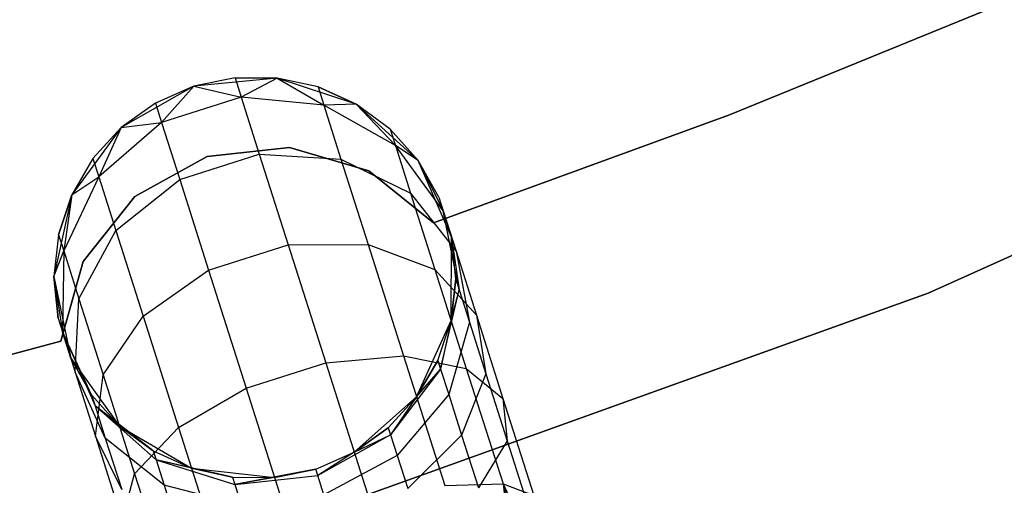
# Model space of a CAD drawing. Extents: x -189 to 189, y -189 to 189.
# Tile 377 of 591: x 11.36 to 16.26, y -40.34 to -38.02. Entities that reach past the tile are written whole.
import ezdxf

# ---------------------------------------------------------------- set-up
doc = ezdxf.new("R2010")
doc.units = 0
doc.header["$LTSCALE"] = 25.4
doc.layers.get('0').update_dxf_attribs({"linetype": 'CONTINUOUS'})

# ---------------------------------------------------------------- blocks, each defined once
blk = doc.blocks.new('CAMELEON-KENAI-C-12244_STL')
at = {"color": 0}
for p, q in [((16.3473, -37.8976, -2), (14.8949, -38.4911, -2)), ((14.8949, -38.4911, -4), (16.3473, -37.8976, -4)), ((14.8949, -38.4911, -4), (16.3473, -37.8976, -4)), ((16.3473, -37.8976, -2), (14.8949, -38.4911, -2)), ((18.8513, -38.0483, -1), (15.884, -39.3786, -1)), ((15.884, -39.3786, -8.5), (18.8513, -38.0483, -8.5)), ((15.884, -39.3786, -8.5), (18.8513, -38.0483, -8.5)), ((18.8513, -38.0483, -1), (15.884, -39.3786, -1)), ((12.434, -38.3064, -7.5), (12.2293, -38.3486, -2)), ((12.434, -38.3064, -7.5), (12.2293, -38.3486, -2)), ((12.434, -38.3064, -7.5), (12.2293, -38.3486, -7.5)), ((12.434, -38.3064, -7.5), (12.2293, -38.3486, -7.5)), ((12.6431, -38.3077, -2), (12.2293, -38.3486, -2)), ((12.6431, -38.3077, -2), (12.2293, -38.3486, -2)), ((12.6431, -38.3077, -7.5), (12.434, -38.3064, -7.5)), ((12.434, -38.3064, -7.5), (12.6431, -38.3077, -2)), ((12.434, -38.3064, -7.5), (12.6431, -38.3077, -2)), ((12.434, -38.3064, -7.5), (12.4648, -38.4031, -8.2708)), ((12.434, -38.3064, -7.5), (12.4648, -38.4031, -8.2708)), ((12.6431, -38.3077, -7.5), (12.434, -38.3064, -7.5)), ((12.6431, -38.3077, -7.5), (12.4648, -38.4031, -8.2708)), ((12.6431, -38.3077, -7.5), (12.4648, -38.4031, -8.2708)), ((13.0377, -38.4386, -2), (12.6431, -38.3077, -2)), ((12.8473, -38.3524, -7.5), (12.6431, -38.3077, -2)), ((13.0377, -38.4386, -2), (12.6431, -38.3077, -2)), ((12.8473, -38.3524, -7.5), (12.6431, -38.3077, -7.5)), ((12.6431, -38.3077, -7.5), (12.6431, -38.3077, -2)), ((12.8473, -38.3524, -7.5), (12.6431, -38.3077, -2)), ((12.6431, -38.3077, -7.5), (12.6431, -38.3077, -2)), ((12.6431, -38.3077, -7.5), (12.8763, -38.4436, -8.227)), ((12.8473, -38.3524, -7.5), (12.6431, -38.3077, -7.5)), ((12.6431, -38.3077, -7.5), (12.8763, -38.4436, -8.227)), ((12.2293, -38.3486, -2), (11.8679, -38.5543, -2)), ((12.2293, -38.3486, -2), (11.8679, -38.5543, -2)), ((12.2293, -38.3486, -2), (12.0378, -38.4324, -7.5)), ((12.2293, -38.3486, -7.5), (12.0378, -38.4324, -7.5)), ((12.2293, -38.3486, -2), (12.0378, -38.4324, -7.5)), ((12.2293, -38.3486, -7.5), (12.0378, -38.4324, -7.5)), ((12.2293, -38.3486, -7.5), (12.0685, -38.5291, -8.2708)), ((12.2293, -38.3486, -7.5), (12.0685, -38.5291, -8.2708)), ((12.2293, -38.3486, -7.5), (12.2293, -38.3486, -2)), ((12.2293, -38.3486, -7.5), (12.2293, -38.3486, -2)), ((12.2293, -38.3486, -7.5), (12.4648, -38.4031, -8.2708)), ((12.2293, -38.3486, -7.5), (12.4648, -38.4031, -8.2708)), ((13.0377, -38.4386, -7.5), (12.8473, -38.3524, -7.5)), ((12.8473, -38.3524, -7.5), (13.0377, -38.4386, -2)), ((12.8473, -38.3524, -7.5), (13.0377, -38.4386, -2)), ((12.8473, -38.3524, -7.5), (12.8763, -38.4436, -8.227)), ((12.8473, -38.3524, -7.5), (12.8763, -38.4436, -8.227)), ((13.0377, -38.4386, -7.5), (12.8473, -38.3524, -7.5)), ((12.4648, -38.4031, -8.2708), (12.0685, -38.5291, -8.2708)), ((12.4648, -38.4031, -8.2708), (12.0685, -38.5291, -8.2708)), ((12.8763, -38.4436, -8.227), (12.4648, -38.4031, -8.2708)), ((12.4648, -38.4031, -8.2708), (12.555, -38.6866, -8.9891)), ((12.4648, -38.4031, -8.2708), (12.555, -38.6866, -8.9891)), ((12.8763, -38.4436, -8.227), (12.4648, -38.4031, -8.2708)), ((12.0378, -38.4324, -7.5), (11.8679, -38.5543, -2)), ((12.0378, -38.4324, -7.5), (11.8679, -38.5543, -7.5)), ((12.0378, -38.4324, -7.5), (11.8679, -38.5543, -2)), ((12.0378, -38.4324, -7.5), (11.8679, -38.5543, -7.5)), ((12.0378, -38.4324, -7.5), (12.0685, -38.5291, -8.2708)), ((12.0378, -38.4324, -7.5), (12.0685, -38.5291, -8.2708)), ((13.0377, -38.4386, -7.5), (12.8763, -38.4436, -8.227)), ((13.0377, -38.4386, -7.5), (12.8763, -38.4436, -8.227)), ((13.2319, -38.6437, -8.147), (12.8763, -38.4436, -8.227)), ((12.8763, -38.4436, -8.227), (12.9614, -38.711, -8.9045)), ((12.8763, -38.4436, -8.227), (12.9614, -38.711, -8.9045)), ((13.2319, -38.6437, -8.147), (12.8763, -38.4436, -8.227)), ((13.345, -38.7187, -2), (13.0377, -38.4386, -2)), ((13.2061, -38.5625, -7.5), (13.0377, -38.4386, -2)), ((13.345, -38.7187, -2), (13.0377, -38.4386, -2)), ((13.2061, -38.5625, -7.5), (13.0377, -38.4386, -7.5)), ((13.0377, -38.4386, -7.5), (13.0377, -38.4386, -2)), ((13.2061, -38.5625, -7.5), (13.0377, -38.4386, -2)), ((13.0377, -38.4386, -7.5), (13.0377, -38.4386, -2)), ((13.0377, -38.4386, -7.5), (13.2319, -38.6437, -8.147)), ((13.2061, -38.5625, -7.5), (13.0377, -38.4386, -7.5)), ((13.0377, -38.4386, -7.5), (13.2319, -38.6437, -8.147)), ((14.8949, -38.4911, -2), (13.4211, -39.0289, -2)), ((13.4211, -39.0289, -4), (14.8949, -38.4911, -4)), ((13.4211, -39.0289, -4), (14.8949, -38.4911, -4)), ((14.8949, -38.4911, -2), (13.4211, -39.0289, -2)), ((14.8949, -38.4911, -2), (14.8949, -38.4911, -4)), ((14.8949, -38.4911, -2), (14.8949, -38.4911, -4)), ((11.8679, -38.5543, -2), (11.6214, -38.8892, -2)), ((11.8679, -38.5543, -2), (11.6214, -38.8892, -2)), ((11.8679, -38.5543, -7.5), (11.727, -38.7088, -7.5)), ((11.727, -38.7088, -7.5), (11.8679, -38.5543, -2)), ((11.727, -38.7088, -7.5), (11.8679, -38.5543, -2)), ((11.8679, -38.5543, -7.5), (11.727, -38.7088, -7.5)), ((12.0685, -38.5291, -8.2708), (11.756, -38.8, -8.227)), ((12.0685, -38.5291, -8.2708), (11.756, -38.8, -8.227)), ((11.8679, -38.5543, -7.5), (11.756, -38.8, -8.227)), ((11.8679, -38.5543, -7.5), (11.756, -38.8, -8.227)), ((11.8679, -38.5543, -7.5), (12.0685, -38.5291, -8.2708)), ((11.8679, -38.5543, -7.5), (12.0685, -38.5291, -8.2708)), ((11.8679, -38.5543, -7.5), (11.8679, -38.5543, -2)), ((11.8679, -38.5543, -7.5), (11.8679, -38.5543, -2)), ((12.0685, -38.5291, -8.2708), (12.1587, -38.8126, -8.9891)), ((12.0685, -38.5291, -8.2708), (12.1587, -38.8126, -8.9891)), ((13.345, -38.7187, -7.5), (13.2061, -38.5625, -7.5)), ((13.2061, -38.5625, -7.5), (13.345, -38.7187, -2)), ((13.2061, -38.5625, -7.5), (13.345, -38.7187, -2)), ((13.2061, -38.5625, -7.5), (13.2319, -38.6437, -8.147)), ((13.2061, -38.5625, -7.5), (13.2319, -38.6437, -8.147)), ((13.345, -38.7187, -7.5), (13.2061, -38.5625, -7.5)), ((12.7052, -38.6537, -2), (12.2955, -38.6988, -2)), ((12.2955, -38.6988, -4), (12.7052, -38.6537, -4)), ((12.2955, -38.6988, -4), (12.7052, -38.6537, -4)), ((12.7052, -38.6537, -2), (12.2955, -38.6988, -2)), ((13.1007, -38.7697, -2), (12.7052, -38.6537, -2)), ((12.7052, -38.6537, -2), (12.7052, -38.6537, -4)), ((12.7052, -38.6537, -4), (13.1007, -38.7697, -4)), ((12.7052, -38.6537, -2), (12.7052, -38.6537, -4)), ((12.7052, -38.6537, -4), (13.1007, -38.7697, -4)), ((13.1007, -38.7697, -2), (12.7052, -38.6537, -2)), ((13.345, -38.7187, -7.5), (13.2319, -38.6437, -8.147)), ((13.345, -38.7187, -7.5), (13.2319, -38.6437, -8.147)), ((13.4702, -38.9687, -8.0447), (13.2319, -38.6437, -8.147)), ((13.2319, -38.6437, -8.147), (13.3076, -38.8817, -8.75)), ((13.2319, -38.6437, -8.147), (13.3076, -38.8817, -8.75)), ((13.4702, -38.9687, -8.0447), (13.2319, -38.6437, -8.147)), ((11.727, -38.7088, -7.5), (11.6214, -38.8892, -2)), ((11.727, -38.7088, -7.5), (11.6214, -38.8892, -7.5)), ((11.727, -38.7088, -7.5), (11.6214, -38.8892, -2)), ((11.727, -38.7088, -7.5), (11.6214, -38.8892, -7.5)), ((11.727, -38.7088, -7.5), (11.756, -38.8, -8.227)), ((11.727, -38.7088, -7.5), (11.756, -38.8, -8.227)), ((12.2955, -38.6988, -2), (11.9348, -38.8982, -2)), ((11.9348, -38.8982, -4), (12.2955, -38.6988, -4)), ((11.9348, -38.8982, -4), (12.2955, -38.6988, -4)), ((12.2955, -38.6988, -2), (11.9348, -38.8982, -2)), ((12.1587, -38.8126, -8.9891), (12.555, -38.6866, -8.9891)), ((12.1587, -38.8126, -8.9891), (12.555, -38.6866, -8.9891)), ((12.2955, -38.6988, -2), (12.2955, -38.6988, -4)), ((12.2955, -38.6988, -2), (12.2955, -38.6988, -4)), ((12.555, -38.6866, -8.9891), (12.6984, -39.1376, -9.6059)), ((12.555, -38.6866, -8.9891), (12.6984, -39.1376, -9.6059)), ((12.555, -38.6866, -8.9891), (12.9614, -38.711, -8.9045)), ((12.555, -38.6866, -8.9891), (12.9614, -38.711, -8.9045)), ((12.9614, -38.711, -8.9045), (13.0967, -39.1364, -9.4863)), ((12.9614, -38.711, -8.9045), (13.0967, -39.1364, -9.4863)), ((12.9614, -38.711, -8.9045), (13.3076, -38.8817, -8.75)), ((12.9614, -38.711, -8.9045), (13.3076, -38.8817, -8.75)), ((13.5118, -39.0996, -2), (13.345, -38.7187, -2)), ((13.4484, -38.9004, -7.5), (13.345, -38.7187, -2)), ((13.5118, -39.0996, -2), (13.345, -38.7187, -2)), ((13.4484, -38.9004, -7.5), (13.345, -38.7187, -7.5)), ((13.345, -38.7187, -7.5), (13.345, -38.7187, -2)), ((13.4484, -38.9004, -7.5), (13.345, -38.7187, -2)), ((13.345, -38.7187, -7.5), (13.345, -38.7187, -2)), ((13.345, -38.7187, -7.5), (13.4702, -38.9687, -8.0447)), ((13.4484, -38.9004, -7.5), (13.345, -38.7187, -7.5)), ((13.345, -38.7187, -7.5), (13.4702, -38.9687, -8.0447)), ((11.756, -38.8, -8.227), (11.5814, -39.1688, -8.147)), ((11.756, -38.8, -8.227), (11.5814, -39.1688, -8.147)), ((11.6214, -38.8892, -7.5), (11.756, -38.8, -8.227)), ((11.6214, -38.8892, -7.5), (11.756, -38.8, -8.227)), ((11.756, -38.8, -8.227), (11.8411, -39.0674, -8.9045)), ((11.756, -38.8, -8.227), (11.8411, -39.0674, -8.9045)), ((13.4211, -39.0289, -2), (13.1007, -38.7697, -2)), ((13.1007, -38.7697, -2), (13.1007, -38.7697, -4)), ((13.1007, -38.7697, -4), (13.4211, -39.0289, -4)), ((13.1007, -38.7697, -2), (13.1007, -38.7697, -4)), ((13.1007, -38.7697, -4), (13.4211, -39.0289, -4)), ((13.4211, -39.0289, -2), (13.1007, -38.7697, -2)), ((11.8411, -39.0674, -8.9045), (12.1587, -38.8126, -8.9891)), ((11.8411, -39.0674, -8.9045), (12.1587, -38.8126, -8.9891)), ((12.1587, -38.8126, -8.9891), (12.3022, -39.2637, -9.6059)), ((12.1587, -38.8126, -8.9891), (12.3022, -39.2637, -9.6059)), ((11.6214, -38.8892, -2), (11.5324, -39.2954, -2)), ((11.6214, -38.8892, -2), (11.5324, -39.2954, -2)), ((11.6214, -38.8892, -7.5), (11.5556, -39.0876, -7.5)), ((11.5556, -39.0876, -7.5), (11.6214, -38.8892, -2)), ((11.5556, -39.0876, -7.5), (11.6214, -38.8892, -2)), ((11.6214, -38.8892, -7.5), (11.5556, -39.0876, -7.5)), ((11.6214, -38.8892, -7.5), (11.5814, -39.1688, -8.147)), ((11.6214, -38.8892, -7.5), (11.5814, -39.1688, -8.147)), ((11.6214, -38.8892, -7.5), (11.6214, -38.8892, -2)), ((11.6214, -38.8892, -7.5), (11.6214, -38.8892, -2)), ((11.9348, -38.8982, -2), (11.6786, -39.221, -2)), ((11.6786, -39.221, -4), (11.9348, -38.8982, -4)), ((11.6786, -39.221, -4), (11.9348, -38.8982, -4)), ((11.9348, -38.8982, -2), (11.6786, -39.221, -2)), ((11.9348, -38.8982, -2), (11.9348, -38.8982, -4)), ((11.9348, -38.8982, -2), (11.9348, -38.8982, -4)), ((13.3076, -38.8817, -8.75), (13.4281, -39.2603, -9.2678)), ((13.3076, -38.8817, -8.75), (13.4281, -39.2603, -9.2678)), ((13.3076, -38.8817, -8.75), (13.5339, -39.1691, -8.5523)), ((13.3076, -38.8817, -8.75), (13.5339, -39.1691, -8.5523)), ((13.4484, -38.9004, -7.5), (13.4702, -38.9687, -8.0447)), ((13.4484, -38.9004, -7.5), (13.5118, -39.0996, -2)), ((13.4484, -38.9004, -7.5), (13.5118, -39.0996, -2)), ((13.4484, -38.9004, -7.5), (13.4702, -38.9687, -8.0447)), ((13.5118, -39.0996, -7.5), (13.4702, -38.9687, -8.0447)), ((13.5118, -39.0996, -7.5), (13.4702, -38.9687, -8.0447)), ((13.5499, -39.3626, -7.9377), (13.4702, -38.9687, -8.0447)), ((13.4702, -38.9687, -8.0447), (13.5339, -39.1691, -8.5523)), ((13.4702, -38.9687, -8.0447), (13.5339, -39.1691, -8.5523)), ((13.5499, -39.3626, -7.9377), (13.4702, -38.9687, -8.0447)), ((13.4211, -39.0289, -2), (13.4211, -39.0289, -4)), ((13.4211, -39.0289, -2), (13.4211, -39.0289, -4)), ((11.5556, -39.0876, -7.5), (11.5324, -39.2954, -2)), ((11.5556, -39.0876, -7.5), (11.5324, -39.2954, -7.5)), ((11.5556, -39.0876, -7.5), (11.5324, -39.2954, -2)), ((11.5556, -39.0876, -7.5), (11.5324, -39.2954, -7.5)), ((11.5556, -39.0876, -7.5), (11.5814, -39.1688, -8.147)), ((11.5556, -39.0876, -7.5), (11.5814, -39.1688, -8.147)), ((11.6571, -39.4068, -8.75), (11.8411, -39.0674, -8.9045)), ((11.6571, -39.4068, -8.75), (11.8411, -39.0674, -8.9045)), ((11.8411, -39.0674, -8.9045), (11.9764, -39.4928, -9.4863)), ((11.8411, -39.0674, -8.9045), (11.9764, -39.4928, -9.4863)), ((13.5093, -39.5154, -2), (13.5118, -39.0996, -2)), ((13.5093, -39.5154, -2), (13.5118, -39.0996, -2)), ((13.5324, -39.3077, -7.5), (13.5118, -39.0996, -2)), ((13.5324, -39.3077, -7.5), (13.5118, -39.0996, -7.5)), ((13.5118, -39.0996, -7.5), (13.5118, -39.0996, -2)), ((13.5324, -39.3077, -7.5), (13.5118, -39.0996, -2)), ((13.5118, -39.0996, -7.5), (13.5118, -39.0996, -2)), ((13.5118, -39.0996, -7.5), (13.5499, -39.3626, -7.9377)), ((13.5324, -39.3077, -7.5), (13.5118, -39.0996, -7.5)), ((13.5118, -39.0996, -7.5), (13.5499, -39.3626, -7.9377)), ((12.3022, -39.2637, -9.6059), (12.6984, -39.1376, -9.6059)), ((12.3022, -39.2637, -9.6059), (12.6984, -39.1376, -9.6059)), ((12.6984, -39.1376, -9.6059), (13.0967, -39.1364, -9.4863)), ((12.6984, -39.1376, -9.6059), (13.0967, -39.1364, -9.4863)), ((12.6984, -39.1376, -9.6059), (12.8854, -39.7254, -10.0792)), ((12.6984, -39.1376, -9.6059), (12.8854, -39.7254, -10.0792)), ((13.0967, -39.1364, -9.4863), (13.2731, -39.6908, -9.9327)), ((13.0967, -39.1364, -9.4863), (13.2731, -39.6908, -9.9327)), ((13.0967, -39.1364, -9.4863), (13.4281, -39.2603, -9.2678)), ((13.0967, -39.1364, -9.4863), (13.4281, -39.2603, -9.2678)), ((11.5324, -39.2954, -7.5), (11.5814, -39.1688, -8.147)), ((11.5324, -39.2954, -7.5), (11.5814, -39.1688, -8.147)), ((11.5814, -39.1688, -8.147), (11.5747, -39.5717, -8.0447)), ((11.5814, -39.1688, -8.147), (11.5747, -39.5717, -8.0447)), ((11.5814, -39.1688, -8.147), (11.6571, -39.4068, -8.75)), ((11.5814, -39.1688, -8.147), (11.6571, -39.4068, -8.75)), ((13.5339, -39.1691, -8.5523), (13.6353, -39.4878, -8.9881)), ((13.5339, -39.1691, -8.5523), (13.6353, -39.4878, -8.9881)), ((13.5339, -39.1691, -8.5523), (13.6011, -39.5236, -8.3455)), ((13.5339, -39.1691, -8.5523), (13.6011, -39.5236, -8.3455)), ((11.6786, -39.221, -2), (11.5664, -39.6176, -2)), ((11.5664, -39.6176, -4), (11.6786, -39.221, -4)), ((11.5664, -39.6176, -4), (11.6786, -39.221, -4)), ((11.6786, -39.221, -2), (11.5664, -39.6176, -2)), ((11.6786, -39.221, -2), (11.6786, -39.221, -4)), ((11.6786, -39.221, -2), (11.6786, -39.221, -4)), ((11.5324, -39.2954, -2), (11.6164, -39.7026, -2)), ((11.5324, -39.2954, -7.5), (11.5324, -39.2954, -2)), ((11.5324, -39.2954, -7.5), (11.5324, -39.2954, -2)), ((11.5324, -39.2954, -7.5), (11.553, -39.5034, -7.5)), ((11.553, -39.5034, -7.5), (11.5324, -39.2954, -2)), ((11.553, -39.5034, -7.5), (11.5324, -39.2954, -2)), ((11.5324, -39.2954, -2), (11.6164, -39.7026, -2)), ((11.5324, -39.2954, -7.5), (11.553, -39.5034, -7.5)), ((11.5324, -39.2954, -7.5), (11.5747, -39.5717, -8.0447)), ((11.5324, -39.2954, -7.5), (11.5747, -39.5717, -8.0447)), ((11.9764, -39.4928, -9.4863), (12.3022, -39.2637, -9.6059)), ((11.9764, -39.4928, -9.4863), (12.3022, -39.2637, -9.6059)), ((12.3022, -39.2637, -9.6059), (12.4892, -39.8514, -10.0792)), ((12.3022, -39.2637, -9.6059), (12.4892, -39.8514, -10.0792)), ((13.4281, -39.2603, -9.2678), (13.585, -39.7537, -9.6651)), ((13.4281, -39.2603, -9.2678), (13.585, -39.7537, -9.6651)), ((13.4281, -39.2603, -9.2678), (13.6353, -39.4878, -8.9881)), ((13.4281, -39.2603, -9.2678), (13.6353, -39.4878, -8.9881)), ((13.5093, -39.5154, -7.5), (13.5324, -39.3077, -7.5)), ((13.5324, -39.3077, -7.5), (13.5093, -39.5154, -2)), ((13.5324, -39.3077, -7.5), (13.5093, -39.5154, -2)), ((13.5093, -39.5154, -7.5), (13.5324, -39.3077, -7.5)), ((13.5324, -39.3077, -7.5), (13.5499, -39.3626, -7.9377)), ((13.5324, -39.3077, -7.5), (13.5499, -39.3626, -7.9377)), ((15.884, -39.3786, -1), (12.8235, -40.4778, -1)), ((12.8235, -40.4778, -8.5), (15.884, -39.3786, -8.5)), ((12.8235, -40.4778, -8.5), (15.884, -39.3786, -8.5)), ((15.884, -39.3786, -1), (12.8235, -40.4778, -1)), ((13.4572, -39.7571, -7.8445), (13.5499, -39.3626, -7.9377)), ((13.4572, -39.7571, -7.8445), (13.5499, -39.3626, -7.9377)), ((13.5093, -39.5154, -7.5), (13.5499, -39.3626, -7.9377)), ((13.5093, -39.5154, -7.5), (13.5499, -39.3626, -7.9377)), ((13.5499, -39.3626, -7.9377), (13.6011, -39.5236, -8.3455)), ((13.5499, -39.3626, -7.9377), (13.6011, -39.5236, -8.3455)), ((15.884, -39.3786, -8.5), (15.884, -39.3786, -1)), ((15.884, -39.3786, -8.5), (15.884, -39.3786, -1)), ((11.6385, -39.7721, -8.5523), (11.6571, -39.4068, -8.75)), ((11.6385, -39.7721, -8.5523), (11.6571, -39.4068, -8.75)), ((11.6571, -39.4068, -8.75), (11.7775, -39.7854, -9.2678)), ((11.6571, -39.4068, -8.75), (11.7775, -39.7854, -9.2678)), ((11.7775, -39.7854, -9.2678), (11.9764, -39.4928, -9.4863)), ((11.7775, -39.7854, -9.2678), (11.9764, -39.4928, -9.4863)), ((11.9764, -39.4928, -9.4863), (12.1528, -40.0472, -9.9327)), ((11.9764, -39.4928, -9.4863), (12.1528, -40.0472, -9.9327)), ((13.6353, -39.4878, -8.9881), (13.7674, -39.9032, -9.3226)), ((13.6353, -39.4878, -8.9881), (13.7674, -39.9032, -9.3226)), ((13.6353, -39.4878, -8.9881), (13.6825, -39.7796, -8.6957)), ((13.6353, -39.4878, -8.9881), (13.6825, -39.7796, -8.6957)), ((11.553, -39.5034, -7.5), (11.6164, -39.7026, -2)), ((11.553, -39.5034, -7.5), (11.6164, -39.7026, -2)), ((11.553, -39.5034, -7.5), (11.5747, -39.5717, -8.0447)), ((11.553, -39.5034, -7.5), (11.5747, -39.5717, -8.0447)), ((13.3378, -39.8943, -2), (13.5093, -39.5154, -2)), ((13.3378, -39.8943, -2), (13.5093, -39.5154, -2)), ((13.4434, -39.7139, -7.5), (13.5093, -39.5154, -2)), ((13.4434, -39.7139, -7.5), (13.5093, -39.5154, -7.5)), ((13.4434, -39.7139, -7.5), (13.5093, -39.5154, -2)), ((13.4434, -39.7139, -7.5), (13.5093, -39.5154, -7.5)), ((13.5093, -39.5154, -7.5), (13.4572, -39.7571, -7.8445)), ((13.5093, -39.5154, -7.5), (13.4572, -39.7571, -7.8445)), ((13.6011, -39.5236, -8.3455), (13.4975, -39.8838, -8.1654)), ((13.6011, -39.5236, -8.3455), (13.4975, -39.8838, -8.1654)), ((13.5093, -39.5154, -7.5), (13.5093, -39.5154, -2)), ((13.5093, -39.5154, -7.5), (13.5093, -39.5154, -2)), ((13.6011, -39.5236, -8.3455), (13.6825, -39.7796, -8.6957)), ((13.6011, -39.5236, -8.3455), (13.6825, -39.7796, -8.6957)), ((11.6164, -39.7026, -7.5), (11.5747, -39.5717, -8.0447)), ((11.7198, -39.8843, -7.5), (11.5747, -39.5717, -8.0447)), ((11.5747, -39.5717, -8.0447), (11.7373, -39.9392, -7.9377)), ((11.7198, -39.8843, -7.5), (11.5747, -39.5717, -8.0447)), ((11.6164, -39.7026, -7.5), (11.5747, -39.5717, -8.0447)), ((11.5747, -39.5717, -8.0447), (11.7373, -39.9392, -7.9377)), ((11.5747, -39.5717, -8.0447), (11.6385, -39.7721, -8.5523)), ((11.5747, -39.5717, -8.0447), (11.6385, -39.7721, -8.5523)), ((11.5664, -39.6176, -2), (10.0515, -40.0282, -2)), ((10.0515, -40.0282, -4), (11.5664, -39.6176, -4)), ((10.0515, -40.0282, -4), (11.5664, -39.6176, -4)), ((11.5664, -39.6176, -2), (10.0515, -40.0282, -2)), ((11.5664, -39.6176, -2), (11.5664, -39.6176, -4)), ((11.5664, -39.6176, -2), (11.5664, -39.6176, -4)), ((12.8854, -39.7254, -10.0792), (13.2731, -39.6908, -9.9327)), ((12.8854, -39.7254, -10.0792), (13.2731, -39.6908, -9.9327)), ((13.2731, -39.6908, -9.9327), (13.4784, -40.3364, -10.2133)), ((13.2731, -39.6908, -9.9327), (13.4784, -40.3364, -10.2133)), ((13.2731, -39.6908, -9.9327), (13.585, -39.7537, -9.6651)), ((13.2731, -39.6908, -9.9327), (13.585, -39.7537, -9.6651)), ((11.6164, -39.7026, -2), (11.8587, -40.0405, -2)), ((11.6164, -39.7026, -7.5), (11.6164, -39.7026, -2)), ((11.6164, -39.7026, -7.5), (11.6164, -39.7026, -2)), ((11.6164, -39.7026, -7.5), (11.7198, -39.8843, -7.5)), ((11.7198, -39.8843, -7.5), (11.6164, -39.7026, -2)), ((11.7198, -39.8843, -7.5), (11.6164, -39.7026, -2)), ((11.6164, -39.7026, -2), (11.8587, -40.0405, -2)), ((11.6164, -39.7026, -7.5), (11.7198, -39.8843, -7.5)), ((12.4892, -39.8514, -10.0792), (12.8854, -39.7254, -10.0792)), ((12.4892, -39.8514, -10.0792), (12.8854, -39.7254, -10.0792)), ((12.8854, -39.7254, -10.0792), (13.1032, -40.4098, -10.3767)), ((12.8854, -39.7254, -10.0792), (13.1032, -40.4098, -10.3767)), ((13.3378, -39.8943, -7.5), (13.4434, -39.7139, -7.5)), ((13.4434, -39.7139, -7.5), (13.3378, -39.8943, -2)), ((13.4434, -39.7139, -7.5), (13.3378, -39.8943, -2)), ((13.3378, -39.8943, -7.5), (13.4434, -39.7139, -7.5)), ((13.4434, -39.7139, -7.5), (13.4572, -39.7571, -7.8445)), ((13.4434, -39.7139, -7.5), (13.4572, -39.7571, -7.8445)), ((11.7885, -40.1002, -8.3455), (11.6385, -39.7721, -8.5523)), ((11.6385, -39.7721, -8.5523), (11.7399, -40.0908, -8.9881)), ((11.6385, -39.7721, -8.5523), (11.7399, -40.0908, -8.9881)), ((11.7885, -40.1002, -8.3455), (11.6385, -39.7721, -8.5523)), ((11.7399, -40.0908, -8.9881), (11.7775, -39.7854, -9.2678)), ((11.7399, -40.0908, -8.9881), (11.7775, -39.7854, -9.2678)), ((11.7775, -39.7854, -9.2678), (11.9345, -40.2788, -9.6651)), ((11.7775, -39.7854, -9.2678), (11.9345, -40.2788, -9.6651)), ((13.4572, -39.7571, -7.8445), (13.2082, -40.084, -7.7812)), ((13.4572, -39.7571, -7.8445), (13.2082, -40.084, -7.7812)), ((13.3378, -39.8943, -7.5), (13.4572, -39.7571, -7.8445)), ((13.3378, -39.8943, -7.5), (13.4572, -39.7571, -7.8445)), ((13.4572, -39.7571, -7.8445), (13.4975, -39.8838, -8.1654)), ((13.4572, -39.7571, -7.8445), (13.4975, -39.8838, -8.1654)), ((13.6825, -39.7796, -8.6957), (13.5616, -40.0853, -8.4411)), ((13.6825, -39.7796, -8.6957), (13.5616, -40.0853, -8.4411)), ((13.585, -39.7537, -9.6651), (13.7678, -40.3283, -9.9148)), ((13.585, -39.7537, -9.6651), (13.7678, -40.3283, -9.9148)), ((13.585, -39.7537, -9.6651), (13.7674, -39.9032, -9.3226)), ((13.585, -39.7537, -9.6651), (13.7674, -39.9032, -9.3226)), ((13.6825, -39.7796, -8.6957), (13.7887, -40.1134, -8.9644)), ((13.6825, -39.7796, -8.6957), (13.7887, -40.1134, -8.9644)), ((11.7198, -39.8843, -7.5), (11.8587, -40.0405, -2)), ((11.7198, -39.8843, -7.5), (11.8587, -40.0405, -7.5)), ((11.7198, -39.8843, -7.5), (11.8587, -40.0405, -2)), ((11.7198, -39.8843, -7.5), (11.8587, -40.0405, -7.5)), ((11.7198, -39.8843, -7.5), (11.7373, -39.9392, -7.9377)), ((11.7198, -39.8843, -7.5), (11.7373, -39.9392, -7.9377)), ((12.1528, -40.0472, -9.9327), (12.4892, -39.8514, -10.0792)), ((12.1528, -40.0472, -9.9327), (12.4892, -39.8514, -10.0792)), ((12.4892, -39.8514, -10.0792), (12.7069, -40.5359, -10.3767)), ((12.4892, -39.8514, -10.0792), (12.7069, -40.5359, -10.3767)), ((13.4975, -39.8838, -8.1654), (13.2411, -40.1875, -8.0432)), ((13.4975, -39.8838, -8.1654), (13.2411, -40.1875, -8.0432)), ((13.4975, -39.8838, -8.1654), (13.5616, -40.0853, -8.4411)), ((13.4975, -39.8838, -8.1654), (13.5616, -40.0853, -8.4411)), ((13.0271, -40.1706, -2), (13.3378, -39.8943, -2)), ((13.0271, -40.1706, -2), (13.3378, -39.8943, -2)), ((13.197, -40.0488, -7.5), (13.3378, -39.8943, -2)), ((13.197, -40.0488, -7.5), (13.3378, -39.8943, -7.5)), ((13.197, -40.0488, -7.5), (13.3378, -39.8943, -2)), ((13.197, -40.0488, -7.5), (13.3378, -39.8943, -7.5)), ((13.3378, -39.8943, -7.5), (13.2082, -40.084, -7.7812)), ((13.3378, -39.8943, -7.5), (13.2082, -40.084, -7.7812)), ((13.3378, -39.8943, -7.5), (13.3378, -39.8943, -2)), ((13.3378, -39.8943, -7.5), (13.3378, -39.8943, -2)), ((13.7674, -39.9032, -9.3226), (13.9213, -40.3868, -9.5328)), ((13.7674, -39.9032, -9.3226), (13.9213, -40.3868, -9.5328)), ((13.7674, -39.9032, -9.3226), (13.7887, -40.1134, -8.9644)), ((13.7674, -39.9032, -9.3226), (13.7887, -40.1134, -8.9644)), ((12.0271, -40.1644, -7.5), (11.7373, -39.9392, -7.9377)), ((11.7373, -39.9392, -7.9377), (12.0408, -40.2077, -7.8445)), ((11.8587, -40.0405, -7.5), (11.7373, -39.9392, -7.9377)), ((12.0271, -40.1644, -7.5), (11.7373, -39.9392, -7.9377)), ((11.8587, -40.0405, -7.5), (11.7373, -39.9392, -7.9377)), ((11.7373, -39.9392, -7.9377), (12.0408, -40.2077, -7.8445)), ((11.7373, -39.9392, -7.9377), (11.7885, -40.1002, -8.3455)), ((11.7373, -39.9392, -7.9377), (11.7885, -40.1002, -8.3455)), ((11.8587, -40.0405, -2), (12.2175, -40.2506, -2)), ((11.8587, -40.0405, -7.5), (11.8587, -40.0405, -2)), ((11.8587, -40.0405, -7.5), (11.8587, -40.0405, -2)), ((11.8587, -40.0405, -7.5), (12.0271, -40.1644, -7.5)), ((12.0271, -40.1644, -7.5), (11.8587, -40.0405, -2)), ((12.0271, -40.1644, -7.5), (11.8587, -40.0405, -2)), ((11.8587, -40.0405, -2), (12.2175, -40.2506, -2)), ((11.8587, -40.0405, -7.5), (12.0271, -40.1644, -7.5)), ((11.9345, -40.2788, -9.6651), (12.1528, -40.0472, -9.9327)), ((11.9345, -40.2788, -9.6651), (12.1528, -40.0472, -9.9327)), ((12.1528, -40.0472, -9.9327), (12.3582, -40.6928, -10.2133)), ((12.1528, -40.0472, -9.9327), (12.3582, -40.6928, -10.2133)), ((13.2082, -40.084, -7.7812), (12.8459, -40.2869, -7.7588)), ((13.2082, -40.084, -7.7812), (12.8459, -40.2869, -7.7588)), ((13.0271, -40.1706, -7.5), (13.197, -40.0488, -7.5)), ((13.197, -40.0488, -7.5), (13.0271, -40.1706, -2)), ((13.197, -40.0488, -7.5), (13.0271, -40.1706, -2)), ((13.0271, -40.1706, -7.5), (13.197, -40.0488, -7.5)), ((13.0271, -40.1706, -7.5), (13.2082, -40.084, -7.7812)), ((13.0271, -40.1706, -7.5), (13.2082, -40.084, -7.7812)), ((13.197, -40.0488, -7.5), (13.2082, -40.084, -7.7812)), ((13.197, -40.0488, -7.5), (13.2082, -40.084, -7.7812)), ((13.2082, -40.084, -7.7812), (13.2411, -40.1875, -8.0432)), ((13.2082, -40.084, -7.7812), (13.2411, -40.1875, -8.0432)), ((13.5616, -40.0853, -8.4411), (13.2934, -40.352, -8.2682)), ((13.5616, -40.0853, -8.4411), (13.2934, -40.352, -8.2682)), ((13.5616, -40.0853, -8.4411), (13.6452, -40.348, -8.6526)), ((13.5616, -40.0853, -8.4411), (13.6452, -40.348, -8.6526)), ((11.8699, -40.3563, -8.6957), (11.7399, -40.0908, -8.9881)), ((11.7399, -40.0908, -8.9881), (11.872, -40.5061, -9.3226)), ((11.7399, -40.0908, -8.9881), (11.872, -40.5061, -9.3226)), ((11.8699, -40.3563, -8.6957), (11.7399, -40.0908, -8.9881)), ((12.0811, -40.3344, -8.1654), (11.7885, -40.1002, -8.3455)), ((11.7885, -40.1002, -8.3455), (11.8699, -40.3563, -8.6957)), ((11.7885, -40.1002, -8.3455), (11.8699, -40.3563, -8.6957)), ((12.0811, -40.3344, -8.1654), (11.7885, -40.1002, -8.3455)), ((13.7887, -40.1134, -8.9644), (13.6452, -40.348, -8.6526)), ((13.7887, -40.1134, -8.9644), (13.6452, -40.348, -8.6526)), ((13.7887, -40.1134, -8.9644), (13.9123, -40.502, -9.1334)), ((13.7887, -40.1134, -8.9644), (13.9123, -40.502, -9.1334)), ((12.0271, -40.1644, -7.5), (12.2175, -40.2506, -2)), ((12.0271, -40.1644, -7.5), (12.2175, -40.2506, -7.5)), ((12.0271, -40.1644, -7.5), (12.2175, -40.2506, -2)), ((12.0271, -40.1644, -7.5), (12.2175, -40.2506, -7.5)), ((12.0271, -40.1644, -7.5), (12.0408, -40.2077, -7.8445)), ((12.0271, -40.1644, -7.5), (12.0408, -40.2077, -7.8445)), ((12.8356, -40.2545, -2), (13.0271, -40.1706, -2)), ((12.8356, -40.2545, -7.5), (13.0271, -40.1706, -7.5)), ((12.8356, -40.2545, -2), (13.0271, -40.1706, -2)), ((12.8356, -40.2545, -7.5), (13.0271, -40.1706, -7.5)), ((13.0271, -40.1706, -7.5), (12.8459, -40.2869, -7.7588)), ((13.0271, -40.1706, -7.5), (12.8459, -40.2869, -7.7588)), ((13.0271, -40.1706, -7.5), (13.0271, -40.1706, -2)), ((13.0271, -40.1706, -7.5), (13.0271, -40.1706, -2)), ((12.4218, -40.2954, -7.5), (12.0408, -40.2077, -7.8445)), ((12.0408, -40.2077, -7.8445), (12.433, -40.3307, -7.7812)), ((12.2175, -40.2506, -7.5), (12.0408, -40.2077, -7.8445)), ((12.4218, -40.2954, -7.5), (12.0408, -40.2077, -7.8445)), ((12.2175, -40.2506, -7.5), (12.0408, -40.2077, -7.8445)), ((12.0408, -40.2077, -7.8445), (12.433, -40.3307, -7.7812)), ((12.0408, -40.2077, -7.8445), (12.0811, -40.3344, -8.1654)), ((12.0408, -40.2077, -7.8445), (12.0811, -40.3344, -8.1654)), ((13.2411, -40.1875, -8.0432), (12.8762, -40.3821, -8)), ((13.2411, -40.1875, -8.0432), (12.8762, -40.3821, -8)), ((13.2411, -40.1875, -8.0432), (13.2934, -40.352, -8.2682)), ((13.2411, -40.1875, -8.0432), (13.2934, -40.352, -8.2682)), ((11.872, -40.5061, -9.3226), (11.9345, -40.2788, -9.6651)), ((11.872, -40.5061, -9.3226), (11.9345, -40.2788, -9.6651)), ((11.9345, -40.2788, -9.6651), (12.1173, -40.8533, -9.9148)), ((11.9345, -40.2788, -9.6651), (12.1173, -40.8533, -9.9148)), ((12.2175, -40.2506, -2), (12.6308, -40.2967, -2)), ((12.2175, -40.2506, -7.5), (12.2175, -40.2506, -2)), ((12.2175, -40.2506, -7.5), (12.2175, -40.2506, -2)), ((12.2175, -40.2506, -7.5), (12.4218, -40.2954, -7.5)), ((12.4218, -40.2954, -7.5), (12.2175, -40.2506, -2)), ((12.4218, -40.2954, -7.5), (12.2175, -40.2506, -2)), ((12.2175, -40.2506, -2), (12.6308, -40.2967, -2)), ((12.2175, -40.2506, -7.5), (12.4218, -40.2954, -7.5)), ((12.8356, -40.2545, -7.5), (12.433, -40.3307, -7.7812)), ((12.8356, -40.2545, -7.5), (12.433, -40.3307, -7.7812)), ((12.6308, -40.2967, -2), (12.8356, -40.2545, -2)), ((12.6308, -40.2967, -7.5), (12.8356, -40.2545, -7.5)), ((12.6308, -40.2967, -2), (12.8356, -40.2545, -2)), ((12.6308, -40.2967, -7.5), (12.8356, -40.2545, -7.5)), ((12.8356, -40.2545, -7.5), (12.8356, -40.2545, -2)), ((12.8356, -40.2545, -7.5), (12.8356, -40.2545, -2)), ((12.8459, -40.2869, -7.7588), (12.8356, -40.2545, -7.5)), ((12.8459, -40.2869, -7.7588), (12.8356, -40.2545, -7.5)), ((12.4218, -40.2954, -7.5), (12.6308, -40.2967, -2)), ((12.4218, -40.2954, -7.5), (12.6308, -40.2967, -2)), ((12.4218, -40.2954, -7.5), (12.6308, -40.2967, -7.5)), ((12.4218, -40.2954, -7.5), (12.6308, -40.2967, -7.5)), ((12.4218, -40.2954, -7.5), (12.433, -40.3307, -7.7812)), ((12.4218, -40.2954, -7.5), (12.433, -40.3307, -7.7812)), ((12.433, -40.3307, -7.7812), (12.8459, -40.2869, -7.7588)), ((12.433, -40.3307, -7.7812), (12.8459, -40.2869, -7.7588)), ((12.6308, -40.2967, -7.5), (12.433, -40.3307, -7.7812)), ((12.6308, -40.2967, -7.5), (12.433, -40.3307, -7.7812)), ((12.433, -40.3307, -7.7812), (12.4659, -40.4341, -8.0432)), ((12.433, -40.3307, -7.7812), (12.4659, -40.4341, -8.0432)), ((12.6308, -40.2967, -7.5), (12.6308, -40.2967, -2)), ((12.6308, -40.2967, -7.5), (12.6308, -40.2967, -2)), ((12.8762, -40.3821, -8), (12.8459, -40.2869, -7.7588)), ((12.8762, -40.3821, -8), (12.8459, -40.2869, -7.7588)), ((13.4784, -40.3364, -10.2133), (13.7678, -40.3283, -9.9148)), ((13.4784, -40.3364, -10.2133), (13.7678, -40.3283, -9.9148)), ((13.7678, -40.3283, -9.9148), (13.8469, -40.9821, -10.1691)), ((13.7678, -40.3283, -9.9148), (13.8469, -40.9821, -10.1691)), ((13.7678, -40.3283, -9.9148), (13.964, -40.9449, -10)), ((13.7678, -40.3283, -9.9148), (13.964, -40.9449, -10)), ((13.7678, -40.3283, -9.9148), (14.045, -40.9191, -9.809)), ((13.7678, -40.3283, -9.9148), (14.045, -40.9191, -9.809)), ((13.7678, -40.3283, -9.9148), (13.9213, -40.3868, -9.5328)), ((13.7678, -40.3283, -9.9148), (13.9213, -40.3868, -9.5328)), ((12.4659, -40.4341, -8.0432), (12.0811, -40.3344, -8.1654)), ((12.0811, -40.3344, -8.1654), (12.1453, -40.5359, -8.4411)), ((12.0811, -40.3344, -8.1654), (12.1453, -40.5359, -8.4411)), ((12.4659, -40.4341, -8.0432), (12.0811, -40.3344, -8.1654))]:
    blk.add_line(p, q, dxfattribs=at)

msp = doc.modelspace()

# ---------------------------------------------------------------- block references
at = {"color": 0}
msp.add_blockref('CAMELEON-KENAI-C-12244_STL', (0, 0), dxfattribs=at)

doc.saveas('drawing.dxf')
